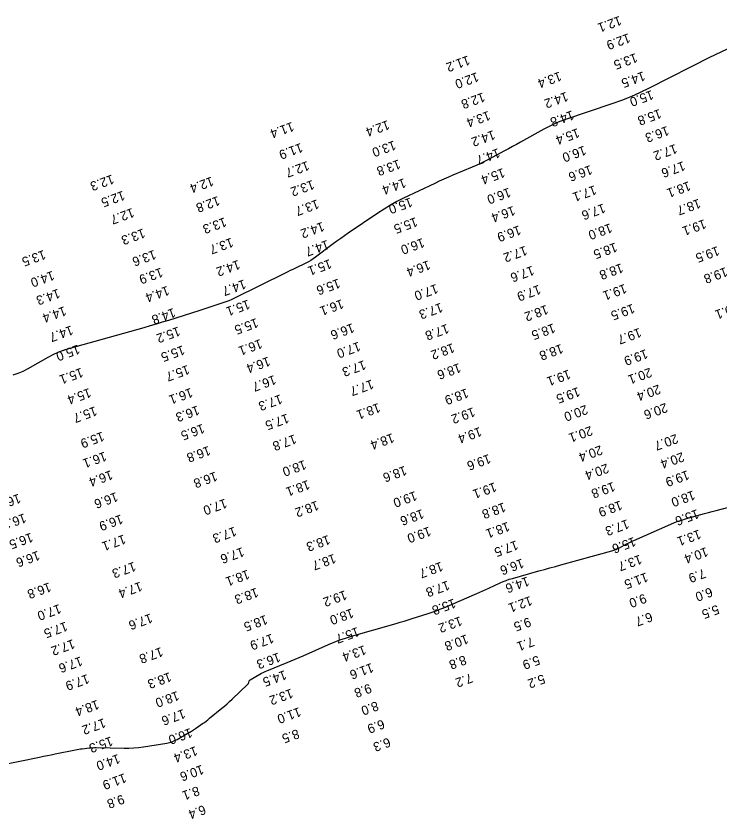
# Model space of a CAD drawing. Extents: x 988130 to 1132882, y 654656 to 841453.
# Drawn here: x 1036783.4 to 1037161.7, y 805335.8 to 805767.6 of the extents above; entities that cross this region are included whole.
import ezdxf

# ---------------------------------------------------------------- set-up
doc = ezdxf.new("R2010")
doc.units = 0
doc.layers.add('V-TOPO-MAJR', color=7, linetype='Continuous')
doc.layers.add('V-TOPO-SOUN', color=7, linetype='Continuous')

msp = doc.modelspace()

# ---------------------------------------------------------------- linework, layer by layer
at = {"layer": 'V-TOPO-MAJR'}
for points in [[(1037166.23, 805750.1), (1037161.44, 805747.89), (1037160.28, 805747.35), (1037159.12, 805746.8), (1037157.97, 805746.24), (1037156.83, 805745.66), (1037123.73, 805728.84), (1037118.83, 805726.45), (1037113.85, 805724.25), (1037108.79, 805722.24), (1037103.66, 805720.4), (1037078.72, 805711.98), (1037075.7, 805710.89), (1037072.75, 805709.66), (1037069.86, 805708.29), (1037067.02, 805706.79), (1037054.45, 805699.76), (1037052.32, 805698.57), (1037050.18, 805697.4), (1037048.04, 805696.24), (1037045.9, 805695.08), (1037037.3, 805690.49), (1037035.14, 805689.37), (1037032.96, 805688.3), (1037030.75, 805687.29), (1037028.51, 805686.32), (1037018.19, 805682), (1037015.73, 805680.95), (1037013.28, 805679.87), (1037010.85, 805678.76), (1037008.43, 805677.62), (1036991.66, 805669.6), (1036988.1, 805667.81), (1036984.61, 805665.89), (1036981.2, 805663.84), (1036977.86, 805661.66), (1036961.97, 805650.86), (1036959.92, 805649.44), (1036957.88, 805648), (1036955.87, 805646.54), (1036953.87, 805645.05), (1036944.4, 805637.89), (1036943.15, 805636.99), (1036941.85, 805636.16), (1036940.52, 805635.4), (1036939.14, 805634.7), (1036933.56, 805632.04), (1036932.17, 805631.38), (1036930.78, 805630.7), (1036929.39, 805630.03), (1036928, 805629.34), (1036900.88, 805615.9), (1036899.35, 805615.17), (1036897.79, 805614.5), (1036896.21, 805613.88), (1036894.61, 805613.33), (1036888.16, 805611.2), (1036886.55, 805610.68), (1036884.93, 805610.15), (1036883.31, 805609.63), (1036881.7, 805609.12), (1036865.3, 805603.93), (1036862.02, 805602.91), (1036858.73, 805601.92), (1036855.44, 805600.95), (1036852.14, 805600.02), (1036811.58, 805588.68), (1036808.68, 805587.77), (1036805.86, 805586.69), (1036803.1, 805585.43), (1036800.42, 805584), (1036789.74, 805577.87), (1036787.11, 805576.49), (1036784.39, 805575.34), (1036781.6, 805574.41)], [(1036774.81, 805364.77), (1036796.03, 805369.09), (1036798.14, 805369.52), (1036800.25, 805369.95), (1036802.36, 805370.38), (1036804.47, 805370.81), (1036815.27, 805373.01), (1036816.2, 805373.19), (1036817.13, 805373.34), (1036818.06, 805373.48), (1036819, 805373.59), (1036822.75, 805374.01), (1036823.69, 805374.1), (1036824.63, 805374.15), (1036825.57, 805374.18), (1036826.51, 805374.18), (1036841.49, 805373.93), (1036844.1, 805373.95), (1036846.7, 805374.07), (1036849.29, 805374.31), (1036851.87, 805374.67), (1036864.37, 805376.65), (1036865.84, 805376.95), (1036867.25, 805377.38), (1036868.63, 805377.93), (1036869.96, 805378.61), (1036875.75, 805381.9), (1036876.77, 805382.49), (1036877.78, 805383.11), (1036878.77, 805383.75), (1036879.76, 805384.41), (1036883.65, 805387.1), (1036884.62, 805387.78), (1036885.57, 805388.49), (1036886.51, 805389.2), (1036887.43, 805389.94), (1036894.07, 805395.34), (1036895.46, 805396.5), (1036896.84, 805397.69), (1036898.18, 805398.91), (1036899.51, 805400.16), (1036908, 805408.36), (1036908.15, 805408.53), (1036908.28, 805408.71), (1036908.38, 805408.91), (1036908.45, 805409.12), (1036908.71, 805410), (1036908.79, 805410.21), (1036908.9, 805410.39), (1036909.05, 805410.54), (1036909.23, 805410.67), (1036914.38, 805413.63), (1036915.31, 805414.15), (1036916.26, 805414.63), (1036917.22, 805415.08), (1036918.2, 805415.5), (1036929.13, 805419.98), (1036931.28, 805420.86), (1036933.42, 805421.76), (1036935.56, 805422.68), (1036937.69, 805423.61), (1036951.39, 805429.66), (1036954.4, 805430.92), (1036957.45, 805432.09), (1036960.54, 805433.14), (1036963.66, 805434.1), (1036987.72, 805440.98), (1036989.87, 805441.6), (1036992.02, 805442.24), (1036994.17, 805442.9), (1036996.31, 805443.57), (1037004.87, 805446.29), (1037007, 805446.99), (1037009.12, 805447.75), (1037011.21, 805448.56), (1037013.28, 805449.41), (1037031.11, 805457.06), (1037032.69, 805457.75), (1037034.27, 805458.45), (1037035.85, 805459.16), (1037037.41, 805459.88), (1037043.67, 805462.81), (1037045.25, 805463.51), (1037046.85, 805464.14), (1037048.48, 805464.71), (1037050.13, 805465.21), (1037064.42, 805469.22), (1037067.36, 805470.04), (1037070.3, 805470.86), (1037073.24, 805471.68), (1037076.18, 805472.49), (1037103.68, 805480.09), (1037104.71, 805480.41), (1037105.72, 805480.78), (1037106.7, 805481.2), (1037107.67, 805481.68), (1037111.49, 805483.71), (1037112.45, 805484.21), (1037113.42, 805484.69), (1037114.39, 805485.15), (1037115.38, 805485.6), (1037135.29, 805494.35), (1037137.25, 805495.17), (1037139.23, 805495.92), (1037141.23, 805496.6), (1037143.26, 805497.22), (1037151.43, 805499.55), (1037153.48, 805500.12), (1037155.52, 805500.69), (1037157.57, 805501.24), (1037159.63, 805501.78), (1037192.35, 805510.33)]]:
    msp.add_lwpolyline(points, dxfattribs=at)

# ---------------------------------------------------------------- texts
at = {"layer": 'V-TOPO-SOUN'}
for s, p in [('12.1 ', (1037107.76, 805767.8)), ('12.9 ', (1037112.45, 805758.43)), ('11.2 ', (1037026.27, 805746.49)), ('13.5 ', (1037116.3, 805747.8)), ('12.0 ', (1037031.04, 805737.5)), ('13.4 ', (1037075.52, 805737.84)), ('14.5 ', (1037120.44, 805737.98)), ('12.8 ', (1037034.36, 805726.63)), ('14.2 ', (1037079.05, 805726.97)), ('15.0 ', (1037124.95, 805727.87)), ('13.4 ', (1037037.24, 805716.71)), ('14.8 ', (1037082.2, 805716.97)), ('15.8 ', (1037129.21, 805717.76)), ('12.4 ', (1036983.09, 805711.72)), ('11.4 ', (1036931.73, 805710.78)), ('15.4 ', (1037085.2, 805707.39)), ('16.3 ', (1037133.28, 805708.59)), ('14.2 ', (1037039.85, 805706.34)), ('11.9 ', (1036936.47, 805699.46)), ('13.0 ', (1036986.5, 805700.77)), ('16.0 ', (1037088.71, 805697.99)), ('17.2 ', (1037137.66, 805698.89)), ('14.7 ', (1037042.44, 805696.61)), ('12.7 ', (1036939.95, 805689.77)), ('13.8 ', (1036988.96, 805690.6)), ('17.6 ', (1037141.96, 805689.66)), ('15.4 ', (1037045.09, 805685.97)), ('16.6 ', (1037092.03, 805687.56)), ('12.3 ', (1036834.99, 805682.5)), ('12.4 ', (1036888.55, 805681.37)), ('13.2 ', (1036942.66, 805679.56)), ('14.4 ', (1036991.93, 805680.5)), ('17.1 ', (1037094.28, 805676.7)), ('18.1 ', (1037144.93, 805678.86)), ('12.5 ', (1036840.85, 805673.77)), ('16.0 ', (1037048.26, 805675.39)), ('12.8 ', (1036891.88, 805670.92)), ('13.7 ', (1036945.2, 805669.14)), ('15.0 ', (1036995.41, 805670.13)), ('18.7 ', (1037150.29, 805669.46)), ('12.7 ', (1036845.88, 805664.53)), ('16.4 ', (1037050.59, 805665.6)), ('17.6 ', (1037099.1, 805666.89)), ('13.3 ', (1036895.48, 805659.47)), ('15.5 ', (1036998.14, 805659.54)), ('14.2 ', (1036948.06, 805657.03)), ('16.9 ', (1037053.69, 805655.12)), ('18.0 ', (1037102.71, 805656.25)), ('19.1 ', (1037153.25, 805658.43)), ('13.3 ', (1036851.73, 805653.46)), ('13.7 ', (1036899.12, 805648.5)), ('14.7 ', (1036950.59, 805647.32)), ('16.0 ', (1037001.9, 805648.34)), ('13.5 ', (1036798.3, 805641.93)), ('13.6 ', (1036857.62, 805641.97)), ('17.2 ', (1037057.05, 805644.13)), ('18.5 ', (1037105.43, 805645.91)), ('19.5 ', (1037160.36, 805643.97)), ('14.2 ', (1036902.76, 805636.57)), ('15.1 ', (1036951.97, 805636.97)), ('16.4 ', (1037005, 805636.34)), ('17.6 ', (1037060.83, 805633.4)), ('18.8 ', (1037108.65, 805634.75)), ('14.0 ', (1036802.96, 805630.7)), ('13.9 ', (1036861.27, 805632.4)), ('19.8 ', (1037164.75, 805632.68)), ('14.7 ', (1036905.94, 805626.06)), ('15.6 ', (1036956.57, 805626.49)), ('14.3 ', (1036806, 805621.09)), ('14.4 ', (1036864.71, 805622.61)), ('17.0 ', (1037009.17, 805623.63)), ('17.9 ', (1037064.37, 805623.18)), ('19.1 ', (1037110.54, 805623.68)), ('14.4 ', (1036809.35, 805611.64)), ('15.1 ', (1036908.06, 805615.2)), ('16.1 ', (1036958.44, 805615.43)), ('17.3 ', (1037011.7, 805613.52)), ('18.2 ', (1037068.36, 805612.39)), ('19.5 ', (1037114.82, 805612.96)), ('20.1 ', (1037170.82, 805613.49)), ('14.8 ', (1036868.05, 805610.72)), ('15.5 ', (1036912.52, 805605.27)), ('14.7 ', (1036813.05, 805601.3)), ('15.2 ', (1036870.59, 805600.71)), ('16.6 ', (1036964.17, 805602.51)), ('17.8 ', (1037015, 805602.16)), ('18.5 ', (1037072.15, 805602.41)), ('19.7 ', (1037118.41, 805600.02)), ('15.0 ', (1036816.66, 805591.02)), ('15.5 ', (1036873.01, 805590.62)), ('16.1 ', (1036914.69, 805594)), ('17.0 ', (1036967.51, 805592.57)), ('18.2 ', (1037018.05, 805591.78)), ('18.8 ', (1037076.38, 805591.36)), ('19.9 ', (1037121.87, 805588.56)), ('16.4 ', (1036918.95, 805584.54)), ('17.3 ', (1036970.4, 805582.62)), ('15.1 ', (1036818.44, 805578.57)), ('15.7 ', (1036875.59, 805580.08)), ('18.6 ', (1037021.46, 805581.06)), ('19.1 ', (1037080.43, 805577.58)), ('20.1 ', (1037124.07, 805578.58)), ('16.7 ', (1036922.12, 805574.62)), ('17.7 ', (1036974.55, 805572.25)), ('20.4 ', (1037128.76, 805569.55)), ('15.4 ', (1036822.69, 805567.66)), ('16.1 ', (1036877.33, 805567.74)), ('17.3 ', (1036925.44, 805564.24)), ('18.9 ', (1037025.51, 805567.47)), ('19.5 ', (1037085.43, 805568.2)), ('15.7 ', (1036825.84, 805557.81)), ('16.3 ', (1036880.94, 805558.26)), ('18.1 ', (1036978.13, 805559.61)), ('19.2 ', (1037029.04, 805557.3)), ('20.0 ', (1037089.62, 805558.59)), ('20.6 ', (1037132.51, 805559.63)), ('17.5 ', (1036929.04, 805553.9)), ('16.5 ', (1036883.68, 805548.41)), ('20.1 ', (1037092.19, 805547.23)), ('15.9 ', (1036829.77, 805544.2)), ('17.8 ', (1036933.03, 805542.72)), ('18.4 ', (1036985.59, 805543.36)), ('19.4 ', (1037032.63, 805546.72)), ('20.7 ', (1037138.14, 805542.94)), ('16.8 ', (1036886.86, 805536.52)), ('20.4 ', (1037097.54, 805536.84)), ('16.1 ', (1036831.01, 805533.45)), ('19.6 ', (1037037.48, 805532.16)), ('20.4 ', (1037141.47, 805533.16)), ('18.0 ', (1036938.34, 805528.95)), ('18.6 ', (1036992.3, 805525.83)), ('20.4 ', (1037100.9, 805527.03)), ('16.4 ', (1036834.33, 805523.45)), ('16.8 ', (1036890.54, 805522.71)), ('19.9 ', (1037144.15, 805523.43)), ('18.1 ', (1036940.22, 805518.2)), ('19.1 ', (1037040.61, 805516.97)), ('19.8 ', (1037104.32, 805517.2)), ('19.0 ', (1036997.84, 805512.25)), ('18.0 ', (1037147.25, 805512.58)), ('16.0 ', (1036784.88, 805510.85)), ('16.6 ', (1036837.13, 805511.68)), ('17.0 ', (1036895.72, 805508.18)), ('18.2 ', (1036945.07, 805507.06)), ('18.8 ', (1037045.53, 805506.12)), ('18.9 ', (1037108.13, 805507.16)), ('16.3 ', (1036787.81, 805500.29)), ('16.9 ', (1036839.79, 805499.68)), ('18.6 ', (1037001.58, 805502.53)), ('15.6 ', (1037149.38, 805502.49)), ('18.1 ', (1037047.63, 805495.69)), ('17.3 ', (1037111.81, 805497.06)), ('17.3 ', (1036900.79, 805493.1)), ('19.0 ', (1037005.37, 805493.16)), ('13.1 ', (1037150.44, 805491.55)), ('16.5 ', (1036791.45, 805489.86)), ('17.1 ', (1036841.32, 805488.87)), ('18.3 ', (1036951.17, 805488.61)), ('15.6 ', (1037115.46, 805487.58)), ('17.6 ', (1036904.96, 805482.07)), ('17.5 ', (1037052.16, 805485.72)), ('10.4 ', (1037154.28, 805482.11)), ('16.6 ', (1036795.14, 805480.13)), ('18.7 ', (1036954.27, 805478.51)), ('13.7 ', (1037118.69, 805478.06)), ('17.3 ', (1036846.77, 805474.24)), ('18.7 ', (1037011.81, 805474.26)), ('16.6 ', (1037055.28, 805475.94)), ('18.1 ', (1036907.84, 805469.96)), ('7.9', (1037153.02, 805470.5)), ('14.6 ', (1037058.17, 805466.27)), ('11.5 ', (1037122.01, 805468.44)), ('16.8 ', (1036801.22, 805463.14)), ('17.4 ', (1036850.19, 805463.52)), ('17.8 ', (1037015.37, 805464.1)), ('18.3 ', (1036912.56, 805460.27)), ('19.2 ', (1036960.16, 805458.89)), ('9.0', (1037121.13, 805457.07)), ('6.0', (1037156.69, 805460.47)), ('15.8 ', (1037018.66, 805454.43)), ('12.1 ', (1037059.75, 805455.81)), ('17.0 ', (1036806.59, 805451.46)), ('18.0 ', (1036963.78, 805449.16)), ('5.5', (1037160.18, 805451.1)), ('17.6 ', (1036855.66, 805446.41)), ('18.5 ', (1036917.53, 805445.62)), ('13.2 ', (1037022.12, 805444.89)), ('9.5', (1037059.08, 805444.39)), ('6.7', (1037124.42, 805447.12)), ('17.5 ', (1036810.06, 805442.01)), ('15.7 ', (1036966.83, 805439.13)), ('17.9 ', (1036920.87, 805435.56)), ('10.8 ', (1037025.45, 805435.17)), ('17.2 ', (1036813.98, 805432.59)), ('7.1', (1037060.82, 805433.77)), ('17.8 ', (1036861.34, 805428.32)), ('13.4 ', (1036970.49, 805429.33)), ('17.6 ', (1036818.06, 805423.3)), ('16.3 ', (1036924.45, 805425.4)), ('8.8', (1037024.36, 805423.91)), ('5.9', (1037063.84, 805423.83)), ('11.6 ', (1036974.48, 805419.8)), ('17.9 ', (1036821.69, 805413.8)), ('18.3 ', (1036865.88, 805414.82)), ('14.5 ', (1036927.71, 805415.91)), ('7.2', (1037027.77, 805414.26)), ('5.2', (1037066.62, 805413.75)), ('18.0 ', (1036870.02, 805404.72)), ('13.2 ', (1036931.23, 805406.01)), ('9.8', (1036973.37, 805408.71)), ('18.4 ', (1036826.97, 805399.96)), ('11.0 ', (1036935.51, 805396)), ('8.0', (1036977.13, 805399.22)), ('17.6 ', (1036873.34, 805395.03)), ('17.2 ', (1036830.57, 805390.06)), ('6.9', (1036980.42, 805389.46)), ('16.0 ', (1036877.07, 805384.81)), ('8.5', (1036934.55, 805384.23)), ('15.3 ', (1036834.39, 805380.27)), ('6.3', (1036983.58, 805379.68)), ('13.4 ', (1036879.87, 805375.05)), ('14.0 ', (1036838.26, 805370.84)), ('10.6 ', (1036883.24, 805365.03)), ('11.9 ', (1036841.63, 805360.47)), ('8.1', (1036880.95, 805353.56)), ('9.8', (1036840.54, 805349.07)), ('6.4', (1036884.31, 805343.42))]:
    msp.add_text(s, height=5, rotation=200, dxfattribs=at).set_placement(p)

doc.saveas('drawing.dxf')
